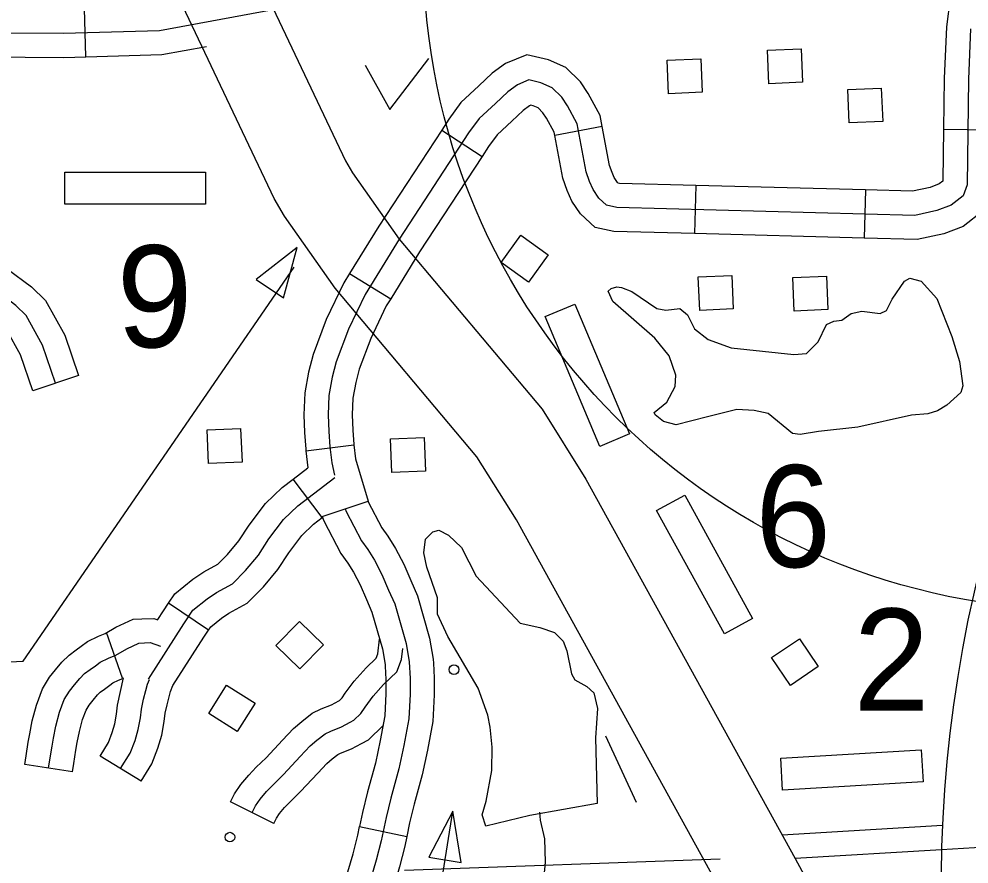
# Model space of a CAD drawing. Extents: x 1671357 to 13005564, y 567358 to 14261451.
# Drawn here: x 12758282.72 to 12758288.31, y 14259876.17 to 14259881.15 of the extents above; entities that cross this region are included whole.
import ezdxf

# ---------------------------------------------------------------- set-up
doc = ezdxf.new("R2010")
doc.units = 0
for name, color, linetype in [('15', 7, 'Continuous'), ('31', 7, 'Continuous'), ('32', 7, 'Continuous'), ('35', 7, 'Continuous'), ('4', 7, 'Continuous'), ('56', 7, 'Continuous'), ('60', 7, 'Continuous'), ('63', 7, 'Continuous')]:
    doc.layers.add(name, color=color, linetype=linetype)

msp = doc.modelspace()

# ---------------------------------------------------------------- linework, layer by layer
at = {"layer": '15'}
for points in [[(12758281.4372, 14259887.05), (12758284.6382, 14259880.3107), (12758284.6791, 14259880.2402), (12758284.9533, 14259879.8507), (12758285.7956, 14259878.8484), (12758286.0518, 14259878.4372), (12758287.2837, 14259876.2042), (12758288.1228, 14259874.6541), (12758288.3004, 14259874.3099), (12758288.3851, 14259874.0549), (12758288.4408, 14259873.8139), (12758288.4558, 14259873.6415), (12758288.4528, 14259872.0584), (12758290.4878, 14259864.0709)], [(12758290.0343, 14259863.9329), (12758287.9791, 14259871.9994), (12758287.9822, 14259873.6215), (12758287.972, 14259873.7398), (12758287.9287, 14259873.9266), (12758287.8626, 14259874.1256), (12758287.7041, 14259874.4328), (12758286.8682, 14259875.9771), (12758285.6433, 14259878.1975), (12758285.4114, 14259878.5695), (12758284.5778, 14259879.5616), (12758284.2799, 14259879.9846), (12758284.2188, 14259880.09), (12758281.0103, 14259886.845)]]:
    msp.add_lwpolyline(points, dxfattribs=at)
at = {"layer": '31'}
for p, q in [((12758283.0665, 14259879.0474), (12758282.7973, 14259878.9565)), ((12758284.5009, 14259878.2184), (12758284.7708, 14259878.3071)), ((12758284.7206, 14259876.3929), (12758284.9988, 14259876.3351)), ((12758284.9988, 14259876.3351), (12758284.9988, 14259876.3351))]:
    msp.add_line(p, q, dxfattribs=at)
for points in [[(12758282.9319, 14259879.002), (12758282.856, 14259879.2269), (12758282.7595, 14259879.4015), (12758282.6983, 14259879.4598), (12758282.5711, 14259879.5551), (12758282.4936, 14259879.5955), (12758282.4523, 14259879.6755), (12758282.3234, 14259879.9876), (12758282.2701, 14259880.1279), (12758282.2085, 14259880.2375), (12758282.1369, 14259880.3181), (12758282.0208, 14259880.4196), (12758281.8982, 14259880.4962), (12758281.8143, 14259880.5534), (12758281.7258, 14259880.6295), (12758281.6612, 14259880.7218), (12758281.6519, 14259880.7614), (12758281.6283, 14259880.8707), (12758281.634, 14259881.0496)], [(12758282.5293, 14259879.8613), (12758282.5813, 14259879.7353), (12758282.5992, 14259879.7007), (12758282.647, 14259879.6757), (12758282.7902, 14259879.5684), (12758282.8733, 14259879.4894), (12758282.9865, 14259879.2844), (12758283.0665, 14259879.0474)], [(12758282.7973, 14259878.9565), (12758282.7255, 14259879.1694), (12758282.6457, 14259879.3137), (12758282.6064, 14259879.3511), (12758282.4951, 14259879.4345), (12758282.388, 14259879.4904), (12758282.3233, 14259879.6157), (12758282.2666, 14259879.7528)], [(12758284.7708, 14259878.3071), (12758284.7721, 14259878.3033), (12758284.8522, 14259878.1504), (12758284.8876, 14259878.1027), (12758284.9322, 14259878.0301), (12758284.9801, 14259877.9375), (12758285.0219, 14259877.8417), (12758285.0613, 14259877.7509), (12758285.1329, 14259877.5012), (12758285.1533, 14259877.3783), (12758285.1547, 14259877.3552)], [(12758284.6359, 14259878.2627), (12758284.6408, 14259878.2477), (12758284.7315, 14259878.0747), (12758284.7697, 14259878.0231), (12758284.8084, 14259877.9601), (12758284.8517, 14259877.8764), (12758284.8916, 14259877.7849), (12758284.9273, 14259877.7028), (12758284.9941, 14259877.4699), (12758285.012, 14259877.3622), (12758285.018, 14259877.2636), (12758285.0181, 14259877.1724), (12758285.0111, 14259877.0275), (12758284.9817, 14259876.8704), (12758284.9516, 14259876.7322), (12758284.904, 14259876.5609), (12758284.8767, 14259876.4456), (12758284.8484, 14259876.3094), (12758284.8192, 14259876.1941), (12758284.7663, 14259876.0131)], [(12758284.5009, 14259878.2184), (12758284.5095, 14259878.1922), (12758284.6108, 14259877.9991), (12758284.6519, 14259877.9436), (12758284.6846, 14259877.8902), (12758284.7234, 14259877.8153), (12758284.7614, 14259877.7282), (12758284.7933, 14259877.6547), (12758284.8553, 14259877.4386), (12758284.8706, 14259877.3462), (12758284.8711, 14259877.3377)], [(12758284.8711, 14259877.3377), (12758284.876, 14259877.2592), (12758284.8761, 14259877.1758), (12758284.8696, 14259877.0441), (12758284.8425, 14259876.8985), (12758284.8137, 14259876.7664), (12758284.7664, 14259876.5963), (12758284.738, 14259876.4765), (12758284.7206, 14259876.3929)], [(12758285.1547, 14259877.3552), (12758285.1601, 14259877.2681), (12758285.1602, 14259877.169), (12758285.1525, 14259877.011), (12758285.121, 14259876.8422), (12758285.0896, 14259876.698), (12758285.0416, 14259876.5255), (12758285.0154, 14259876.4148), (12758284.9988, 14259876.3351)], [(12758284.4183, 14259875.4663), (12758284.4482, 14259875.5425), (12758284.5123, 14259875.7006), (12758284.6028, 14259875.9601), (12758284.6299, 14259876.0529), (12758284.6821, 14259876.2315), (12758284.7099, 14259876.3413), (12758284.7206, 14259876.3929)], [(12758284.9988, 14259876.3351), (12758284.9868, 14259876.2775), (12758284.9563, 14259876.1567), (12758284.9026, 14259875.9732), (12758284.8735, 14259875.8735), (12758284.7783, 14259875.6003), (12758284.7121, 14259875.4372), (12758284.6827, 14259875.3624)]]:
    msp.add_lwpolyline(points, dxfattribs=at)
at = {"layer": '32'}
for p, q in [((12758283.1095, 14259880.9231), (12758283.1012, 14259881.2071)), ((12758285.2041, 14259880.4922), (12758285.4417, 14259880.3364)), ((12758286.1484, 14259880.5121), (12758285.8692, 14259880.4591)), ((12758288.1571, 14259880.4972), (12758288.4412, 14259880.4937)), ((12758286.6983, 14259880.1663), (12758286.6907, 14259879.8823)), ((12758287.698, 14259880.1396), (12758287.6904, 14259879.8556)), ((12758284.6616, 14259879.647), (12758284.9037, 14259879.4984)), ((12758284.4048, 14259878.6042), (12758284.6868, 14259878.6388)), ((12758284.5005, 14259878.2116), (12758284.3291, 14259878.4382)), ((12758283.8326, 14259877.5495), (12758283.5961, 14259877.7069)), ((12758283.3256, 14259877.2664), (12758283.2321, 14259877.5345)), ((12758283.4361, 14259876.66), (12758283.1934, 14259876.8077)), ((12758283.0314, 14259876.7146), (12758282.7506, 14259876.7583)), ((12758284.2157, 14259876.4114), (12758283.9619, 14259876.5392))]:
    msp.add_line(p, q, dxfattribs=at)
for points in [[(12758267.2876, 14259909.193), (12758267.4136, 14259905.8508), (12758267.5422, 14259900.5169), (12758267.6727, 14259895.7173), (12758268.0101, 14259880.3656), (12758268.0769, 14259880.3095), (12758268.2328, 14259880.2971), (12758271.5211, 14259880.6295), (12758271.9436, 14259880.6285), (12758273.1998, 14259880.6726), (12758277.616, 14259880.8573), (12758278.4204, 14259880.8764), (12758279.1822, 14259880.9184), (12758280.0121, 14259880.9614), (12758281.634, 14259881.0496), (12758282.2926, 14259881.0663), (12758282.9787, 14259881.0614), (12758283.5426, 14259881.0778), (12758284.2118, 14259881.2015)], [(12758288.529, 14259881.52), (12758288.4894, 14259881.5189), (12758288.362, 14259881.476), (12758288.2595, 14259881.3951), (12758288.1959, 14259881.2699), (12758288.1732, 14259881.0999), (12758288.1608, 14259880.7961), (12758288.1571, 14259880.4972)], [(12758288.3149, 14259881.0875), (12758288.3028, 14259880.7923), (12758288.2952, 14259880.1702), (12758288.2715, 14259880.1045), (12758288.2018, 14259880.0502), (12758288.1179, 14259880.0181), (12758287.9884, 14259879.9897), (12758286.2338, 14259880.0366), (12758286.1745, 14259880.0492), (12758286.1292, 14259880.091), (12758286.0948, 14259880.1428), (12758286.0738, 14259880.1895), (12758286.0544, 14259880.2457), (12758286.0006, 14259880.5286), (12758285.9431, 14259880.6345), (12758285.9106, 14259880.6845), (12758285.8533, 14259880.741), (12758285.7876, 14259880.7705), (12758285.7168, 14259880.7865), (12758285.6498, 14259880.7589), (12758285.5929, 14259880.7166), (12758285.52, 14259880.6488), (12758285.4234, 14259880.5591), (12758285.3625, 14259880.4748), (12758284.9533, 14259879.8507), (12758284.7531, 14259879.5246), (12758284.6557, 14259879.3208), (12758284.5825, 14259879.1275), (12758284.5598, 14259879.0372), (12758284.5397, 14259878.9299), (12758284.5351, 14259878.8156), (12758284.5392, 14259878.7188), (12758284.545, 14259878.6277), (12758284.5566, 14259878.5332), (12758284.5725, 14259878.46)], [(12758283.1095, 14259880.9231), (12758283.5577, 14259880.9362), (12758283.8198, 14259880.9846)], [(12758282.1089, 14259880.9196), (12758282.2939, 14259880.9243), (12758282.9802, 14259880.9193), (12758283.1095, 14259880.9231)], [(12758286.1484, 14259880.5121), (12758286.1361, 14259880.5769), (12758286.0652, 14259880.7073), (12758286.0214, 14259880.7749), (12758285.9348, 14259880.8601), (12758285.8328, 14259880.906), (12758285.7043, 14259880.935), (12758285.5793, 14259880.8835), (12758285.5018, 14259880.8259), (12758285.4233, 14259880.7529), (12758285.3164, 14259880.6536), (12758285.2455, 14259880.5553), (12758285.2041, 14259880.4922)], [(12758285.8692, 14259880.4591), (12758285.8652, 14259880.4803), (12758285.8209, 14259880.5618), (12758285.7999, 14259880.5942), (12758285.7718, 14259880.6219), (12758285.7424, 14259880.6351), (12758285.7293, 14259880.638), (12758285.7203, 14259880.6343), (12758285.6839, 14259880.6072), (12758285.6167, 14259880.5447), (12758285.5304, 14259880.4646), (12758285.4796, 14259880.3942), (12758285.4417, 14259880.3364)], [(12758285.2041, 14259880.4922), (12758284.8334, 14259879.9269), (12758284.6616, 14259879.647)], [(12758286.6983, 14259880.1663), (12758286.2507, 14259880.1782), (12758286.2422, 14259880.18), (12758286.238, 14259880.1839), (12758286.2196, 14259880.2117), (12758286.206, 14259880.2419), (12758286.192, 14259880.2824), (12758286.1484, 14259880.5121)], [(12758288.4412, 14259880.4937), (12758288.437, 14259880.1444), (12758288.3911, 14259880.0177), (12758288.2724, 14259879.9251), (12758288.1587, 14259879.8816), (12758288.0018, 14259879.8473), (12758287.6904, 14259879.8556)], [(12758288.1571, 14259880.4972), (12758288.1534, 14259880.1959), (12758288.1518, 14259880.1913), (12758288.1312, 14259880.1753), (12758288.0771, 14259880.1546), (12758287.9749, 14259880.1322), (12758287.698, 14259880.1396)], [(12758286.6907, 14259879.8823), (12758286.2169, 14259879.8949), (12758286.1068, 14259879.9185), (12758286.0203, 14259879.9982), (12758285.9699, 14259880.074), (12758285.9416, 14259880.1371), (12758285.9167, 14259880.209), (12758285.8692, 14259880.4591)], [(12758285.4417, 14259880.3364), (12758285.0733, 14259879.7746), (12758284.9037, 14259879.4984)], [(12758287.698, 14259880.1396), (12758286.6983, 14259880.1663)], [(12758287.6904, 14259879.8556), (12758286.6907, 14259879.8823)], [(12758284.6616, 14259879.647), (12758284.6282, 14259879.5926), (12758284.525, 14259879.3767), (12758284.4467, 14259879.1701), (12758284.4209, 14259879.0676), (12758284.3982, 14259878.9458), (12758284.3929, 14259878.8154), (12758284.3974, 14259878.7112), (12758284.4035, 14259878.6146), (12758284.4048, 14259878.6042)], [(12758284.9037, 14259879.4984), (12758284.8781, 14259879.4566), (12758284.7864, 14259879.2649), (12758284.7182, 14259879.0849), (12758284.6986, 14259879.0068), (12758284.6813, 14259878.9139), (12758284.6773, 14259878.8157), (12758284.6811, 14259878.7263), (12758284.6865, 14259878.6409), (12758284.6868, 14259878.6388)], [(12758284.6868, 14259878.6388), (12758284.6968, 14259878.557), (12758284.7708, 14259878.3071)], [(12758284.4048, 14259878.6042), (12758284.417, 14259878.5047)], [(12758284.3291, 14259878.4382), (12758284.417, 14259878.5047)], [(12758283.4778, 14259877.2606), (12758283.6857, 14259877.5852), (12758283.7391, 14259877.6654), (12758283.8233, 14259877.7337), (12758283.8786, 14259877.7702), (12758283.9731, 14259877.8218), (12758284.0493, 14259877.8992), (12758284.125, 14259877.9899), (12758284.1873, 14259878.0858), (12758284.2734, 14259878.1997), (12758284.357, 14259878.2812), (12758284.5755, 14259878.4465)], [(12758283.5961, 14259877.7069), (12758283.6328, 14259877.7622), (12758283.7392, 14259877.8483), (12758283.8052, 14259877.892), (12758283.8866, 14259877.9364), (12758283.944, 14259877.9948), (12758284.0105, 14259878.0744), (12758284.0709, 14259878.1674), (12758284.1665, 14259878.2939), (12758284.2643, 14259878.3892), (12758284.3291, 14259878.4382)], [(12758283.8326, 14259877.5495), (12758283.8453, 14259877.5686), (12758283.9074, 14259877.619), (12758283.952, 14259877.6484), (12758284.0595, 14259877.7072), (12758284.1546, 14259877.8037), (12758284.2396, 14259877.9054), (12758284.3037, 14259878.0041), (12758284.3802, 14259878.1055), (12758284.4498, 14259878.1733), (12758284.4996, 14259878.211)], [(12758283.5334, 14259877.6108), (12758283.5667, 14259877.6628), (12758283.5961, 14259877.7069)], [(12758282.7506, 14259876.7583), (12758282.7584, 14259876.8084), (12758282.7714, 14259876.8901), (12758282.7803, 14259876.9395), (12758282.7952, 14259877.015), (12758282.8193, 14259877.1081), (12758282.8549, 14259877.2038), (12758282.8968, 14259877.2719), (12758282.932, 14259877.3157), (12758282.9691, 14259877.3613), (12758283.011, 14259877.4014), (12758283.0523, 14259877.4323), (12758283.0832, 14259877.4539), (12758283.1194, 14259877.4813), (12758283.1842, 14259877.5129), (12758283.2239, 14259877.5298), (12758283.286, 14259877.5655), (12758283.3885, 14259877.6139), (12758283.4393, 14259877.6156)], [(12758283.4393, 14259877.6156), (12758283.5092, 14259877.618), (12758283.533, 14259877.6102)], [(12758283.4361, 14259876.66), (12758283.498, 14259876.7617), (12758283.5344, 14259876.8542), (12758283.5568, 14259876.9306), (12758283.5718, 14259877.0117), (12758283.5774, 14259877.0608), (12758283.5881, 14259877.1097), (12758283.6008, 14259877.157), (12758283.6089, 14259877.188), (12758283.6225, 14259877.2231), (12758283.8046, 14259877.5075), (12758283.8326, 14259877.5495)], [(12758282.891, 14259876.7365), (12758282.8988, 14259876.7864), (12758282.9115, 14259876.8664), (12758282.9199, 14259876.9131), (12758282.9338, 14259876.9834), (12758282.955, 14259877.0654), (12758282.9832, 14259877.1412), (12758283.0131, 14259877.1898), (12758283.0425, 14259877.2264), (12758283.0738, 14259877.2649), (12758283.103, 14259877.2928), (12758283.1356, 14259877.3172), (12758283.1668, 14259877.339), (12758283.1941, 14259877.3596), (12758283.2432, 14259877.3836), (12758283.2873, 14259877.4024), (12758283.3518, 14259877.4395), (12758283.4226, 14259877.4729), (12758283.4887, 14259877.4752), (12758283.5492, 14259877.4551)], [(12758284.6829, 14259877.2404), (12758284.6893, 14259877.2492), (12758284.7599, 14259877.3274), (12758284.8191, 14259877.3837), (12758284.829, 14259877.4099), (12758284.8387, 14259877.4966)], [(12758284.0888, 14259876.4753), (12758284.1083, 14259876.514), (12758284.1353, 14259876.5549), (12758284.1735, 14259876.5999), (12758284.2137, 14259876.6412), (12758284.2723, 14259876.6984), (12758284.3709, 14259876.8044), (12758284.4293, 14259876.8673), (12758284.4698, 14259876.901), (12758284.5177, 14259876.9387), (12758284.5512, 14259876.9551), (12758284.6147, 14259876.9801), (12758284.6649, 14259877.0066), (12758284.6872, 14259877.0187), (12758284.7275, 14259877.0581), (12758284.7527, 14259877.0951), (12758284.7997, 14259877.1595), (12758284.8617, 14259877.2282), (12758284.9405, 14259877.3031), (12758284.9683, 14259877.3763), (12758284.9755, 14259877.4412)], [(12758283.0314, 14259876.7146), (12758283.0391, 14259876.7643), (12758283.0515, 14259876.8427), (12758283.0595, 14259876.8867), (12758283.0724, 14259876.9518), (12758283.0907, 14259877.0227), (12758283.1115, 14259877.0786), (12758283.1294, 14259877.1077), (12758283.153, 14259877.1371), (12758283.1784, 14259877.1684), (12758283.1949, 14259877.1841), (12758283.2189, 14259877.2021), (12758283.2503, 14259877.2241), (12758283.2688, 14259877.238), (12758283.3023, 14259877.2544), (12758283.3269, 14259877.2649)], [(12758283.1934, 14259876.8077), (12758283.2426, 14259876.8885), (12758283.2653, 14259876.9464), (12758283.2801, 14259876.9967), (12758283.2906, 14259877.0534), (12758283.2967, 14259877.1074), (12758283.3319, 14259877.2675)], [(12758283.3148, 14259876.7339), (12758283.3703, 14259876.8251), (12758283.3999, 14259876.9003), (12758283.4185, 14259876.9637), (12758283.4312, 14259877.0326), (12758283.437, 14259877.0841), (12758283.4501, 14259877.1435), (12758283.4635, 14259877.1934), (12758283.4735, 14259877.2317), (12758283.4839, 14259877.2587)], [(12758283.9619, 14259876.5392), (12758283.9852, 14259876.5853), (12758284.0214, 14259876.6402), (12758284.0683, 14259876.6955), (12758284.1132, 14259876.7416), (12758284.1706, 14259876.7976), (12758284.2668, 14259876.9011), (12758284.3314, 14259876.9706), (12758284.3803, 14259877.0114), (12758284.4417, 14259877.0597), (12758284.4939, 14259877.0852), (12758284.5554, 14259877.1094), (12758284.5978, 14259877.1318), (12758284.6019, 14259877.134), (12758284.6181, 14259877.1498), (12758284.6366, 14259877.1771), (12758284.6829, 14259877.2404)], [(12758284.2157, 14259876.4114), (12758284.2314, 14259876.4427), (12758284.2491, 14259876.4695), (12758284.2787, 14259876.5043), (12758284.3142, 14259876.5408), (12758284.374, 14259876.5991), (12758284.4749, 14259876.7077), (12758284.5271, 14259876.7639), (12758284.5592, 14259876.7906), (12758284.5937, 14259876.8178), (12758284.6084, 14259876.825), (12758284.674, 14259876.8508), (12758284.732, 14259876.8814), (12758284.7725, 14259876.9034), (12758284.8592, 14259876.9883)], [(12758288.1505, 14259876.3982), (12758287.2077, 14259876.342)], [(12758290.1549, 14259876.3647), (12758290.0377, 14259876.3578), (12758288.6584, 14259876.3123), (12758288.4044, 14259876.271), (12758288.145, 14259876.2556)], [(12758288.145, 14259876.2556), (12758287.2837, 14259876.2042)]]:
    msp.add_lwpolyline(points, dxfattribs=at)
at = {"layer": '35'}
for points in [[(12758286.262, 14259879.5648), (12758286.3217, 14259879.5426), (12758286.47, 14259879.4424), (12758286.5235, 14259879.4314), (12758286.6045, 14259879.4425), (12758286.6497, 14259879.4045), (12758286.6911, 14259879.3226), (12758286.7714, 14259879.2595), (12758286.908, 14259879.2101), (12758287.2754, 14259879.1707), (12758287.3509, 14259879.1777), (12758287.4181, 14259879.2452), (12758287.4687, 14259879.3482), (12758287.5114, 14259879.3671), (12758287.5586, 14259879.3729), (12758287.6138, 14259879.4114), (12758287.6757, 14259879.4254), (12758287.7842, 14259879.413), (12758287.8214, 14259879.4298), (12758287.8546, 14259879.4958), (12758287.9277, 14259879.6035), (12758287.9592, 14259879.6201), (12758288.0244, 14259879.602), (12758288.1177, 14259879.5014)], [(12758288.2049, 14259879.2769), (12758288.251, 14259879.1305), (12758288.2704, 14259878.9869), (12758288.2587, 14259878.9483), (12758288.1767, 14259878.8726), (12758288.1213, 14259878.8398), (12758288.0652, 14259878.8222), (12758287.9689, 14259878.8143), (12758287.6517, 14259878.7437), (12758287.4216, 14259878.7187), (12758287.3125, 14259878.7007), (12758287.2686, 14259878.7064), (12758287.1253, 14259878.8239), (12758287.0431, 14259878.8413), (12758286.9406, 14259878.8464), (12758286.7681, 14259878.8049), (12758286.5844, 14259878.7571), (12758286.5097, 14259878.7767), (12758286.4606, 14259878.8165), (12758286.4544, 14259878.8295), (12758286.5276, 14259878.8897), (12758286.5767, 14259878.983), (12758286.5814, 14259879.0498), (12758286.5425, 14259879.1622), (12758286.4585, 14259879.267), (12758286.2106, 14259879.4827), (12758286.1833, 14259879.5443), (12758286.2016, 14259879.5603), (12758286.2353, 14259879.5693), (12758286.262, 14259879.5648)], [(12758288.1177, 14259879.5014), (12758288.2049, 14259879.2769)], [(12758285.4891, 14259876.9774), (12758285.4747, 14259877.0491), (12758285.4186, 14259877.2083), (12758285.239, 14259877.5106), (12758285.1784, 14259877.643), (12758285.1782, 14259877.7381), (12758285.1155, 14259877.9198), (12758285.0986, 14259878.0047), (12758285.1085, 14259878.085), (12758285.1521, 14259878.1268), (12758285.1877, 14259878.1378), (12758285.2439, 14259878.1079), (12758285.3209, 14259878.0351), (12758285.4058, 14259877.8657), (12758285.6657, 14259877.5896), (12758285.7805, 14259877.5641), (12758285.867, 14259877.5355), (12758285.9184, 14259877.4844), (12758285.9398, 14259877.4264), (12758285.9684, 14259877.2907), (12758285.9869, 14259877.2554), (12758286.0587, 14259877.2166), (12758286.0981, 14259877.1802), (12758286.121, 14259877.088), (12758286.1094, 14259876.9145), (12758286.1183, 14259876.5289), (12758285.7215, 14259876.4587)], [(12758285.7215, 14259876.4587), (12758285.4628, 14259876.3944), (12758285.4428, 14259876.462), (12758285.4659, 14259876.5429), (12758285.498, 14259876.723), (12758285.5017, 14259876.8601), (12758285.4891, 14259876.9774)], [(12758285.7796, 14259876.4781), (12758285.783, 14259876.4311), (12758285.8085, 14259876.32), (12758285.8125, 14259876.1832), (12758285.7969, 14259876.0152)]]:
    msp.add_lwpolyline(points, dxfattribs=at)
at = {"layer": '4'}
msp.add_lwpolyline([(12758286.8423, 14259876.2006), (12758284.9857, 14259876.1337)], dxfattribs=at)
at = {"layer": '56'}
for points in [[(12758287.1291, 14259880.7646), (12758287.1207, 14259880.9616), (12758287.3182, 14259880.97), (12758287.3266, 14259880.773)], [(12758286.5387, 14259880.7058), (12758286.5303, 14259880.9028), (12758286.7279, 14259880.9112), (12758286.7363, 14259880.7142)], [(12758287.6012, 14259880.534), (12758287.5928, 14259880.731), (12758287.7904, 14259880.7394), (12758287.7988, 14259880.5424)], [(12758282.9858, 14259880.0552), (12758282.9858, 14259880.2447), (12758283.8145, 14259880.2447), (12758283.8145, 14259880.0552)], [(12758285.5541, 14259879.7124), (12758285.669, 14259879.8727), (12758285.8297, 14259879.7575), (12758285.7149, 14259879.5972)], [(12758284.1119, 14259879.6127), (12758284.2724, 14259879.5052), (12758284.3534, 14259879.7998)], [(12758286.722, 14259879.4307), (12758286.7136, 14259879.6276), (12758286.9111, 14259879.6361), (12758286.9196, 14259879.4391)], [(12758287.2786, 14259879.4264), (12758287.2702, 14259879.6234), (12758287.4678, 14259879.6318), (12758287.4762, 14259879.4349)], [(12758285.8118, 14259879.3938), (12758285.9863, 14259879.4674), (12758286.3085, 14259878.7039), (12758286.1339, 14259878.6302)], [(12758283.8314, 14259878.5299), (12758283.823, 14259878.7268), (12758284.0205, 14259878.7353), (12758284.0289, 14259878.5383)], [(12758284.9107, 14259878.4768), (12758284.9023, 14259878.6738), (12758285.0999, 14259878.6822), (12758285.1083, 14259878.4853)], [(12758286.4677, 14259878.2525), (12758286.6337, 14259878.3437), (12758287.033, 14259877.6176), (12758286.8671, 14259877.5263)], [(12758284.2285, 14259877.459), (12758284.3664, 14259877.5999), (12758284.5077, 14259877.4615), (12758284.3697, 14259877.3207)], [(12758287.1451, 14259877.3874), (12758287.3082, 14259877.4982), (12758287.4193, 14259877.3346), (12758287.2563, 14259877.2238)], [(12758283.8334, 14259877.0582), (12758283.9385, 14259877.225), (12758284.1058, 14259877.1195), (12758284.0007, 14259876.9528)], [(12758287.2098, 14259876.6065), (12758287.1985, 14259876.7956), (12758288.0257, 14259876.845), (12758288.037, 14259876.6559)], [(12758285.1281, 14259876.2123), (12758285.3189, 14259876.182), (12758285.2689, 14259876.4834)]]:
    msp.add_lwpolyline(points, close=True, dxfattribs=at)
for points in [[(12758284.7544, 14259880.8737), (12758284.8996, 14259880.6122), (12758285.1278, 14259880.9139)], [(12758280.1326, 14259877.2341), (12758282.741, 14259877.3664), (12758284.335, 14259879.6849)], [(12758286.1686, 14259876.9268), (12758286.3472, 14259876.537)], [(12758285.0845, 14259875.321), (12758285.2689, 14259876.4834)]]:
    msp.add_lwpolyline(points, dxfattribs=at)
for centre in [(12758285.2758, 14259877.3166), (12758283.9576, 14259876.3306)]:
    msp.add_circle(centre, 0.0284, dxfattribs=at)
at = {"layer": '60'}
msp.add_circle((12758288.964, 14259881.5368), 3.8676, dxfattribs=at)
at = {"layer": '63'}
msp.add_arc((12758296.0765, 14259876.0222), 7.9349, 70.30255, 226.95849, dxfattribs=at)

# ---------------------------------------------------------------- texts
at = {"layer": '56'}
for s, p in [('9', (12758283.2916, 14259879.2134)), ('6', (12758287.0485, 14259877.9196)), ('2', (12758287.6271, 14259877.0751))]:
    msp.add_text(s, height=0.6001, dxfattribs=at).set_placement(p)

doc.saveas('drawing.dxf')
